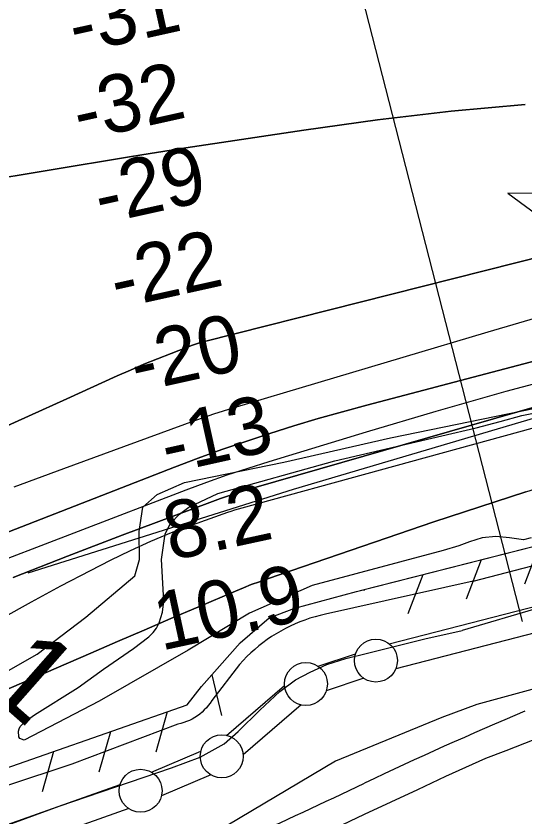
# Model space of a CAD drawing. Extents: x 3598634 to 3636690, y 517270 to 542944.
# Drawn here: x 3616071 to 3616663, y 533706 to 534638 of the extents above; entities that cross this region are included whole.
import ezdxf

# ---------------------------------------------------------------- set-up
doc = ezdxf.new("R2010")
doc.units = 0
for name, color, linetype in [('V-CHAN-NAID', 7, 'Continuous'), ('V-FLOD-BASE', 7, 'Continuous'), ('V-LEVE-TOET', 7, 'Continuous'), ('V-RIVR-EDGE', 7, 'Continuous'), ('V-RIVR-RANG', 7, 'Continuous'), ('V-ROAD-CNTR', 7, 'Continuous'), ('V-RRAP-FSHR', 7, 'Continuous'), ('V-SITE-VEGE', 7, 'Continuous'), ('V-SURV-IDEN', 7, 'Continuous'), ('V-SURV-LINE', 7, 'Continuous'), ('V-TOPO-DPTH', 7, 'Continuous'), ('V-TOPO-MINR', 7, 'Continuous'), ('V-TOPO-SHOR', 7, 'Continuous'), ('V-TOPO-WATR', 7, 'Continuous')]:
    doc.layers.add(name, color=color, linetype=linetype)

msp = doc.modelspace()

# ---------------------------------------------------------------- linework, layer by layer
at = {"layer": 'V-CHAN-NAID'}
msp.add_lwpolyline([(3616719.79, 534431.09), (3616643.3, 534431.64), (3616704.87, 534386.24)], dxfattribs=at)
at = {"layer": 'V-FLOD-BASE'}
for points in [[(3616928.63, 534010.04), (3616813.68, 533982.98), (3616679.81, 533949.33), (3616590.06, 533923.04)], [(3615916.2, 533643.64), (3616121.2, 533718.58), (3616251.96, 533763.07), (3616285.27, 533775.73), (3616312.97, 533790.9), (3616329.46, 533805.26), (3616354.56, 533830.1), (3616377.89, 533852.14), (3616396.17, 533865.48), (3616413.2, 533874.49), (3616432.52, 533883.25), (3616454.66, 533890.24), (3616480.11, 533896.49), (3616546.79, 533913.13), (3616590.06, 533923.04)]]:
    msp.add_lwpolyline(points, dxfattribs=at)
at = {"layer": 'V-LEVE-TOET'}
for points in [[(3616603.01, 533980.18), (3616747.43, 534018.1)], [(3616603.01, 533980.18), (3616430.95, 533941.85), (3616424.91, 533940.48), (3616418.92, 533938.9), (3616412.99, 533937.12), (3616407.12, 533935.14), (3616401.32, 533932.96), (3616395.6, 533930.59), (3616389.97, 533928.02), (3616384.42, 533925.27), (3616378.97, 533922.32), (3616373.62, 533919.2), (3616368.39, 533915.9), (3616363.26, 533912.42), (3616358.26, 533908.77), (3616353.39, 533904.95), (3616348.64, 533900.96), (3616344.04, 533896.82), (3616339.58, 533892.53), (3616335.26, 533888.08), (3616331.1, 533883.49), (3616298.7, 533841.54), (3616296.78, 533838.58), (3616294.69, 533835.73), (3616292.44, 533833.02), (3616290.02, 533830.45), (3616287.46, 533828.02), (3616284.76, 533825.75), (3616281.93, 533823.65), (3616278.97, 533821.71), (3616275.91, 533819.96), (3616272.75, 533818.39), (3616269.5, 533817.01), (3616266.17, 533815.83), (3616262.78, 533814.85), (3616259.34, 533814.07), (3616135.99, 533767.58), (3615983.61, 533716.86)], [(3617061.08, 533954.31), (3617034.72, 533950.17), (3617000.62, 533942.99), (3616977.52, 533935.25), (3616936.45, 533926.37), (3616877.26, 533912.93), (3616839.63, 533903.87), (3616818.62, 533896.7), (3616803.2, 533891.31), (3616785.69, 533885.34), (3616774.53, 533882.48), (3616750.87, 533877.51), (3616724.37, 533870.63), (3616679.59, 533856.44), (3616607, 533836.82), (3616566.31, 533821.72)], [(3616566.31, 533821.72), (3616442.59, 533770.94), (3616303, 533687.75), (3616126.41, 533621.43), (3615917.02, 533547.81), (3615721.9, 533470.95), (3615586.21, 533423.17), (3615467.51, 533385.14), (3615352.17, 533340.26), (3615341, 533334.6), (3615300.4, 533307.41), (3615166.67, 533223.74), (3615120.48, 533196.52), (3615036.41, 533158.93), (3614899.47, 533103.75), (3614754.9, 533048.79), (3614507.14, 532961.23), (3614278.74, 532870.97)]]:
    msp.add_lwpolyline(points, dxfattribs=at)
at = {"layer": 'V-RIVR-EDGE'}
msp.add_lwpolyline([(3616042.67, 533865.59), (3616095.57, 533895.48), (3616152.11, 533938.56), (3616209.26, 533986.45), (3616214.71, 534005.64), (3616214.19, 534038.06), (3616218.46, 534066.27), (3616235.31, 534081.23), (3616267.16, 534094.96), (3616382.48, 534118.69), (3616506.82, 534147.2), (3616690.01, 534184.57)], dxfattribs=at)
at = {"layer": 'V-RIVR-RANG'}
msp.add_line((3616660.29, 533933.5), (3616426.82, 534844.05), dxfattribs=at)
at = {"layer": 'V-ROAD-CNTR'}
for centre, radius, start, end in [((3618352.72, 529807.7), 4361.77, 112.7902, 115.47965), ((3612143.4, 542875.84), 10106.55, 294.492524, 295.38668)]:
    msp.add_arc(centre, radius, start, end, dxfattribs=at)
at = {"layer": 'V-RRAP-FSHR'}
for p, q in [((3616679.91, 534022.39), (3616662.64, 533976.71)), ((3616612.07, 534005.11), (3616594.8, 533959.44)), ((3616544.24, 533987.83), (3616526.97, 533942.16)), ((3616476.38, 533970.66), (3616475.76, 533968.98)), ((3616298.81, 533871.4), (3616309.98, 533823.86)), ((3616246.88, 533828.19), (3616233.57, 533781.21)), ((3616180.77, 533805.19), (3616167.46, 533758.21)), ((3616114.65, 533782.19), (3616101.34, 533735.21))]:
    msp.add_line(p, q, dxfattribs=at)
for points in [[(3616085.14, 533990.05), (3616393.97, 534087.43), (3616951.22, 534252.34), (3617428.54, 534354.97), (3617733.65, 534416.8), (3618273.35, 534515.48), (3618637.34, 534589.76), (3619068.77, 534647.6), (3619422.77, 534656.16), (3619858.49, 534676.5), (3620321.82, 534720.86)], [(3614277.51, 533031.95), (3614728.46, 533206.49), (3614988.3, 533304.62), (3615022.67, 533315.72), (3615059.58, 533337.36), (3615192.41, 533428.07), (3615235.98, 533457.2), (3615305.54, 533495.6), (3615349.76, 533508.84), (3615620.65, 533604.43), (3616010.28, 533745.89), (3616270.19, 533836.3), (3616286.72, 533857.86), (3616331.91, 533908.45), (3616365.53, 533937.67), (3616395.41, 533949.08), (3616466.99, 533968.16), (3617050.55, 534116.78)], [(3616471.41, 533969.29), (3617050.55, 534116.78)], [(3615806.36, 533671.85), (3616010.28, 533745.89), (3616270.19, 533836.3), (3616286.72, 533857.86), (3616308, 533881.68)]]:
    msp.add_lwpolyline(points, dxfattribs=at)
at = {"layer": 'V-SITE-VEGE'}
for points in [[(3616261.05, 534058.16), (3616272.21, 534066.36), (3616305.73, 534082.32), (3616441.99, 534120.43), (3616566.58, 534149.58), (3616606.27, 534158.53), (3616634.18, 534166.02), (3616659.31, 534172.98), (3616699.65, 534181.2)], [(3616670.5, 534030.64), (3616661.44, 534028.36), (3616645.04, 534030.58), (3616629.29, 534032.09), (3616613.4, 534030.85), (3616598.7, 534026.11), (3616586.06, 534021.26), (3616567.9, 534016.01), (3616415.49, 533975.19), (3616342.59, 533943), (3616271.27, 533900.12), (3616167.71, 533840.79), (3616080.62, 533795.29), (3616075.52, 533797.3), (3616074.24, 533799.33), (3616073.95, 533805.69), (3616074.7, 533808.5), (3616075.96, 533811.3), (3616081.79, 533816.93), (3616092.44, 533824.88), (3616143.45, 533856.45), (3616172.87, 533877.98), (3616207.62, 533902.09), (3616225.37, 533915.67), (3616230.44, 533920.79), (3616234.23, 533925.65), (3616237.51, 533932.03), (3616241.26, 533944.27), (3616242.98, 533957), (3616240.19, 534005.36), (3616244.37, 534035.42), (3616250.67, 534047.42), (3616261.05, 534058.16)]]:
    msp.add_lwpolyline(points, dxfattribs=at)
at = {"layer": 'V-SURV-LINE'}
for points in [[(3616505.29, 533907.44), (3616936.32, 534018.48)], [(3616943.8, 533989.43), (3616512.77, 533878.38)], [(3616422.5, 533881.29), (3616465.99, 533895.82)], [(3616475.48, 533867.36), (3616431.99, 533852.83)], [(3616315.68, 533800.94), (3616383.36, 533859.09)], [(3616402.92, 533836.34), (3616335.23, 533778.19)], [(3616228.44, 533758.13), (3616286.05, 533782.55)], [(3616297.75, 533754.93), (3616240.14, 533730.5)], [(3615352.35, 533445.8), (3616192.05, 533743.96)], [(3616202.08, 533715.69), (3615362.38, 533417.53)]]:
    msp.add_lwpolyline(points, dxfattribs=at)
for centre in [(3616489.69, 533887.93), (3616408.29, 533860.73), (3616310.3, 533776.54), (3616215.89, 533736.51)]:
    msp.add_circle(centre, 25, dxfattribs=at)
at = {"layer": 'V-TOPO-DPTH'}
for points in [[(3616022.63, 534443.97), (3616200.5, 534473.56), (3616217.48, 534476.35), (3616234.47, 534479.09), (3616251.47, 534481.75), (3616268.48, 534484.37), (3616405.7, 534505.15), (3616491.45, 534516.91), (3616577.36, 534527.05), (3616663.53, 534534.79)], [(3616663.53, 534534.79), (3616577.36, 534527.05), (3616491.45, 534516.91), (3616405.7, 534505.15), (3616268.48, 534484.37), (3616251.47, 534481.75), (3616234.47, 534479.09), (3616217.48, 534476.35), (3616200.5, 534473.56), (3616022.63, 534443.97)], [(3616040.57, 534152.12), (3616085.4, 534172.16), (3616130.15, 534192.39), (3616188.58, 534219), (3616204.12, 534225.9), (3616219.74, 534232.61), (3616235.48, 534239.02), (3616251.3, 534245.24), (3616276.24, 534254.77), (3616279.67, 534256.01), (3616283.14, 534257.17), (3616286.64, 534258.21), (3616290.17, 534259.17), (3617195.8, 534488)], [(3617195.8, 534488), (3616290.17, 534259.17), (3616286.64, 534258.21), (3616283.14, 534257.17), (3616279.67, 534256.01), (3616276.24, 534254.77), (3616251.3, 534245.24), (3616235.48, 534239.02), (3616219.74, 534232.61), (3616204.12, 534225.9), (3616188.58, 534219), (3616130.15, 534192.39), (3616085.4, 534172.16), (3616040.57, 534152.12)], [(3617943.82, 534496.99), (3617313, 534340.82), (3617296.76, 534337.44), (3617280.53, 534333.97), (3617264.34, 534330.38), (3617248.16, 534326.7), (3617070.05, 534285.43), (3616965.04, 534260.21), (3616860.33, 534233.87), (3616756.06, 534205.85), (3616652.07, 534176.71), (3616347.64, 534088.75), (3616334.71, 534084.86), (3616321.84, 534080.77), (3616309.07, 534076.4), (3616296.36, 534071.84), (3616194.31, 534033.89), (3616130.88, 534009.58), (3616067.79, 533984.45)], [(3616067.79, 533984.45), (3616130.88, 534009.58), (3616194.31, 534033.89), (3616296.36, 534071.84), (3616309.07, 534076.4), (3616321.84, 534080.77), (3616334.71, 534084.86), (3616347.64, 534088.75), (3616652.07, 534176.71), (3616756.06, 534205.85), (3616860.33, 534233.87), (3616965.04, 534260.21), (3617070.05, 534285.43), (3617248.16, 534326.7), (3617264.34, 534330.38), (3617280.53, 534333.97), (3617296.76, 534337.44), (3617313, 534340.82), (3617769.7, 534453.89)], [(3617252.33, 534388.69), (3616479.06, 534185.17), (3616450.66, 534177.45), (3616422.36, 534169.44), (3616394.19, 534160.97), (3616366.11, 534152.19), (3616338.18, 534142.94), (3616310.37, 534133.35), (3616282.75, 534123.26), (3616255.24, 534112.83), (3615682.05, 533889.47)], [(3615682.05, 533889.47), (3616255.24, 534112.83), (3616282.75, 534123.26), (3616310.37, 534133.35), (3616338.18, 534142.94), (3616366.11, 534152.19), (3616394.19, 534160.97), (3616422.36, 534169.44), (3616450.66, 534177.45), (3616479.06, 534185.17), (3617252.33, 534388.69)], [(3616663.95, 534084.39), (3616557.26, 534049.3), (3616363.44, 533983.04), (3616354.07, 533979.72), (3616344.75, 533976.27), (3616335.51, 533972.6), (3616326.33, 533968.8), (3616282.35, 533950.03), (3616251.23, 533936.72), (3616220.12, 533923.38), (3616189.03, 533909.99), (3616157.95, 533896.57), (3615739.86, 533715.66)]]:
    msp.add_lwpolyline(points, dxfattribs=at)
at = {"layer": 'V-TOPO-MINR'}
for points in [[(3616068.63, 534090.05), (3616126.71, 534111.44), (3616184.81, 534132.79), (3616279.05, 534167.36), (3616290.08, 534171.29), (3616301.15, 534175.07), (3616312.29, 534178.65), (3616323.48, 534182.09), (3616620.42, 534270.35), (3616727.29, 534301.72), (3616834.29, 534332.61), (3616941.5, 534362.78), (3617048.85, 534392.46), (3617214.28, 534437.6), (3617239.03, 534444.31), (3617263.79, 534450.97), (3617288.57, 534457.55), (3617313.37, 534464.09), (3617352.56, 534474.35), (3617397, 534485.78), (3617441.51, 534496.95), (3617486.12, 534507.73), (3617530.79, 534518.25), (3618063.58, 534672.6)], [(3616022.63, 534443.97), (3616200.5, 534473.56), (3616217.48, 534476.35), (3616234.47, 534479.09), (3616251.47, 534481.75), (3616268.48, 534484.37), (3616405.7, 534505.15), (3616491.45, 534516.91), (3616577.36, 534527.05), (3616663.53, 534534.79)], [(3616040.57, 534152.12), (3616085.4, 534172.16), (3616130.15, 534192.39), (3616188.58, 534219), (3616204.12, 534225.9), (3616219.74, 534232.61), (3616235.48, 534239.02), (3616251.3, 534245.24), (3616276.24, 534254.77), (3616279.67, 534256.01), (3616283.14, 534257.17), (3616286.64, 534258.21), (3616290.17, 534259.17), (3617195.8, 534488)], [(3615682.05, 533889.47), (3616255.24, 534112.83), (3616282.75, 534123.26), (3616310.37, 534133.35), (3616338.18, 534142.94), (3616366.11, 534152.19), (3616394.19, 534160.97), (3616422.36, 534169.44), (3616450.66, 534177.45), (3616479.06, 534185.17), (3617252.33, 534388.69)], [(3615739.86, 533715.66), (3616157.95, 533896.57), (3616189.03, 533909.99), (3616220.12, 533923.38), (3616251.23, 533936.72), (3616282.35, 533950.03), (3616326.33, 533968.8), (3616335.51, 533972.6), (3616344.75, 533976.27), (3616354.07, 533979.72), (3616363.44, 533983.04), (3616557.26, 534049.3), (3616663.95, 534084.39), (3616771.15, 534117.79), (3616879.1, 534148.67), (3616987.55, 534177.86), (3617239.27, 534242.47), (3617265.57, 534248.74), (3617291.99, 534254.4), (3617318.58, 534259.15), (3617345.3, 534263.29), (3617425.73, 534274.35), (3617492.75, 534283.57), (3617504.65, 534285.22)], [(3616054.69, 533937.36), (3616088.79, 533956.34), (3616123.17, 533974.8), (3616157.75, 533992.9), (3616180.77, 534004.72), (3616204.19, 534016.16), (3616227.89, 534026.95), (3616252.01, 534036.79), (3616276.4, 534045.99), (3616317.34, 534060.49), (3616321.48, 534061.91), (3616325.64, 534063.26), (3616329.83, 534064.53), (3616334.04, 534065.73), (3616978.08, 534242.33)], [(3616017.87, 533990.46), (3616268.9, 534086.46), (3616292.81, 534095.32), (3616316.83, 534103.84), (3616341.03, 534111.86), (3616365.34, 534119.54), (3616478.6, 534154.04), (3616559.81, 534178.05), (3616641.27, 534201.17), (3616723.09, 534222.96)]]:
    msp.add_lwpolyline(points, dxfattribs=at)
at = {"layer": 'V-TOPO-SHOR'}
for points in [[(3617007.43, 533888.09), (3616832.84, 533842.95), (3616778.6, 533829.29), (3616751.49, 533822.46), (3616730.6, 533816.69), (3616704.06, 533807.77), (3616641.01, 533782.91), (3616617.21, 533773.85)], [(3616617.21, 533773.85), (3616570.82, 533753.04), (3616538.13, 533737.38), (3616476.03, 533708.86), (3616407.86, 533676.25), (3616378.21, 533660.6), (3616353.88, 533649.81), (3616313.06, 533633.59), (3616256.77, 533612.47), (3616165.22, 533579.49), (3616141.64, 533571.75), (3616127.4, 533566.57)]]:
    msp.add_lwpolyline(points, dxfattribs=at)
at = {"layer": 'V-TOPO-WATR'}
msp.add_lwpolyline([(3616067.79, 533984.45), (3616130.88, 534009.58), (3616194.31, 534033.89), (3616296.36, 534071.84), (3616309.07, 534076.4), (3616321.84, 534080.77), (3616334.71, 534084.86), (3616347.64, 534088.75), (3616652.07, 534176.71), (3616756.06, 534205.85), (3616860.33, 534233.87), (3616965.04, 534260.21), (3617070.05, 534285.43), (3617248.16, 534326.7), (3617264.34, 534330.38), (3617280.53, 534333.97), (3617296.76, 534337.44), (3617313, 534340.82), (3617943.82, 534496.99)], dxfattribs=at)

# ---------------------------------------------------------------- texts
at = {"layer": 'V-RIVR-RANG'}
for s, rotation, p in [('-31', 12.50497, (3616139.81, 534593.51)), ('-32', 12.50497, (3616145, 534492.23)), ('-29', 12.50497, (3616169.76, 534395.29)), ('-22', 12.50497, (3616188.34, 534296.98)), ('-20', 12.50497, (3616211.55, 534199.7)), ('-13', 12.50497, (3616247.12, 534105.16)), ('8.2', 12.21833, (3616251.03, 534004.04)), ('10.9', 12.21833, (3616239.7, 533899.26))]:
    msp.add_text(s, height=67, rotation=rotation, dxfattribs=at).set_placement(p)
at = {"layer": 'V-SURV-IDEN'}
msp.add_text('13+64.1', height=100, rotation=318.60796, dxfattribs=at).set_placement((3615720.62, 534130.01))

doc.saveas('drawing.dxf')
